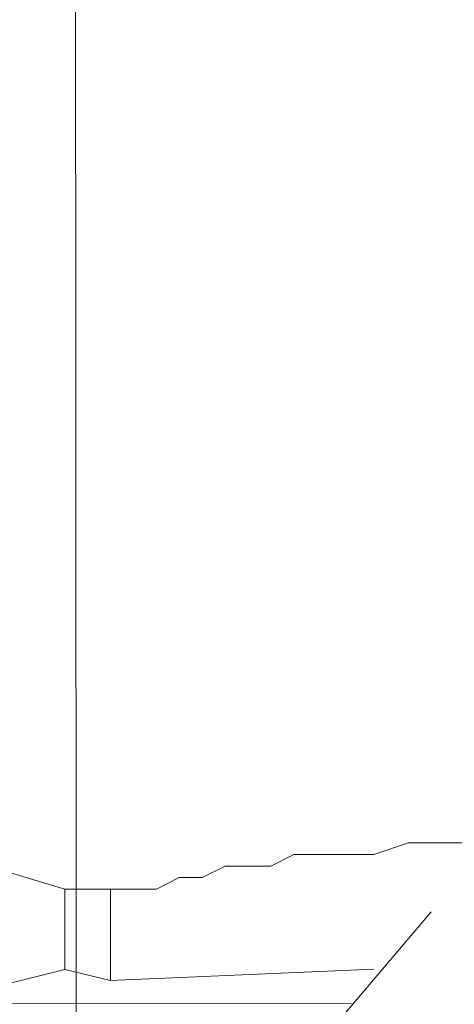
# Model space of a CAD drawing. Header units: inches. Extents: x -5850 to 5646, y 8947 to 13007.
# Tile 305 of 548: x -3145 to -3129, y 11387 to 11424. Entities that reach past the tile are written whole.
import ezdxf

# ---------------------------------------------------------------- set-up
doc = ezdxf.new("R2010")
doc.units = ezdxf.units.IN
doc.header["$MEASUREMENT"] = 0
doc.layers.add('at_Entity', color=7, linetype='Continuous')

msp = doc.modelspace()

# ---------------------------------------------------------------- linework, layer by layer
at = {"layer": 'at_Entity', "color": 7, "lineweight": 20}
for p, q in [((-3142.554, 11411.382), (-3142.577, 11436.303)), ((-3142.532, 11386.461), (-3142.554, 11411.382)), ((-3131.558, 11392.805), (-3130.287, 11393.23)), ((-3130.287, 11393.23), (-3127.331, 11393.233)), ((-3142.961, 11391.529), (-3147.183, 11392.791)), ((-3135.355, 11392.378), (-3134.513, 11392.803)), ((-3134.513, 11392.803), (-3133.242, 11392.804)), ((-3132.4, 11392.804), (-3133.242, 11392.804)), ((-3131.558, 11392.805), (-3132.4, 11392.804)), ((-3137.892, 11391.958), (-3137.045, 11392.377)), ((-3137.045, 11392.377), (-3136.203, 11392.377)), ((-3135.355, 11392.378), (-3136.203, 11392.377)), ((-3138.734, 11391.957), (-3139.581, 11391.532)), ((-3138.734, 11391.957), (-3137.892, 11391.958)), ((-3142.961, 11391.529), (-3140.423, 11391.531)), ((-3142.961, 11391.529), (-3142.958, 11388.568)), ((-3141.271, 11391.531), (-3141.268, 11388.151)), ((-3139.581, 11391.532), (-3140.423, 11391.531)), ((-3129.443, 11390.694), (-3136.617, 11382.245)), ((-3142.958, 11388.568), (-3148.026, 11387.298)), ((-3142.958, 11388.568), (-3141.268, 11388.151)), ((-3131.554, 11388.578), (-3141.268, 11388.151)), ((-3132.395, 11387.312), (-3162.385, 11387.285))]:
    msp.add_line(p, q, dxfattribs=at)

doc.saveas('drawing.dxf')
